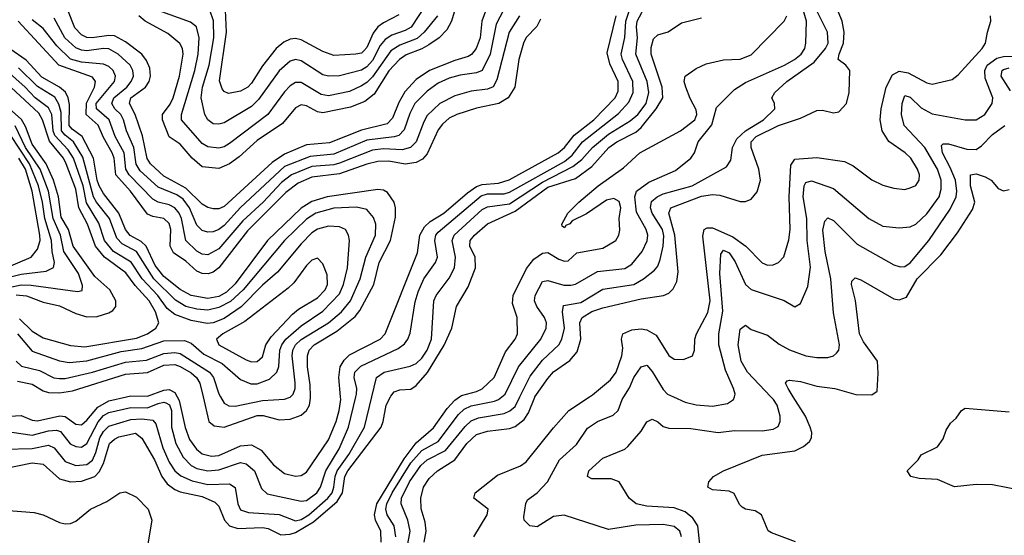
# Model space of a CAD drawing. Header units: inches. Extents: x 990535 to 1117859, y 769386 to 892122.
# Tile 383 of 656: x 1081005 to 1084593, y 799495 to 801376. Entities that reach past the tile are written whole.
import ezdxf

# ---------------------------------------------------------------- set-up
doc = ezdxf.new("R2010")
doc.units = ezdxf.units.IN
doc.header["$MEASUREMENT"] = 0
doc.layers.add('B0789', color=7, linetype='Continuous')
doc.layers.add('B0880', color=7, linetype='Continuous')

msp = doc.modelspace()

# ---------------------------------------------------------------- linework, layer by layer
at = {"layer": 'B0789', "color": 5}
for points, elevation in [([(1080855.8, 800000), (1080862.9, 799990), (1080890, 799960.9), (1080920.4, 799940.4), (1080948.9, 799928.9), (1081010, 799931.7), (1081050, 799915.4), (1081070, 799913), (1081151.2, 799931.2), (1081170, 799928.4), (1081210, 799900.3), (1081230, 799897.7), (1081250, 799914.8), (1081290, 799962.7), (1081330, 799985.2), (1081394.1, 800000)], 2980), ([(1080910, 799880.5), (1081050, 799860.8), (1081110, 799876.3), (1081138.6, 799878.6), (1081153.4, 799873.4), (1081189.2, 799829.2), (1081210, 799818.6), (1081230, 799816.9), (1081250, 799829.3), (1081290.8, 799909.2), (1081310, 799932.2), (1081330, 799943.5), (1081410, 799961.1), (1081470, 799960.4), (1081510, 799975.3), (1081530, 799980.4), (1081537.9, 799977.9), (1081551.1, 799971.1), (1081558.5, 799950), (1081558.6, 799890), (1081574.3, 799830), (1081600.3, 799780.3), (1081629.9, 799749.9), (1081650, 799738.7), (1081690, 799730), (1081730, 799734.1), (1081810, 799760.4), (1081830, 799756.2), (1081860.1, 799730), (1081885.9, 799665.9), (1081906.6, 799646.6), (1082030, 799619.9), (1082050, 799622.1), (1082087.6, 799650), (1082101.3, 799670), (1082120.2, 799730), (1082169.2, 799810), (1082203.1, 799890), (1082229.9, 800000)], 2960), ([(1080950, 799808.9), (1081050, 799812.2), (1081110, 799823.9), (1081130, 799813.6), (1081170, 799764.6), (1081210, 799749.1), (1081250, 799753), (1081270, 799769.3), (1081282.8, 799797.2), (1081297.1, 799850), (1081310, 799873.8), (1081330, 799892.5), (1081410, 799917), (1081450, 799919.2), (1081490, 799914.5), (1081501.4, 799901.4), (1081526.3, 799813.7), (1081550, 799761.2), (1081570.4, 799730.4), (1081592.1, 799712.1), (1081633.5, 799693.5), (1081690, 799680.4), (1081770, 799682.5), (1081789.7, 799669.7), (1081799.7, 799610), (1081810, 799587.9), (1081838.1, 799578.1), (1081950.3, 799570.3), (1082010, 799547.5), (1082030, 799552.9), (1082059, 799570), (1082127.4, 799630), (1082143.2, 799650), (1082150, 799670), (1082154, 799710), (1082161.7, 799730), (1082203.8, 799790), (1082261.2, 799890), (1082288.2, 800000)], 2940), ([(1080950, 799738.8), (1081050, 799759), (1081090, 799754.5), (1081150, 799701.5), (1081190, 799690.4), (1081230, 799692.4), (1081278.2, 799710), (1081293.9, 799726.1), (1081310, 799757.1), (1081332.2, 799830), (1081350, 799846.2), (1081366.3, 799853.7), (1081427.4, 799867.4), (1081450, 799849.3), (1081496.5, 799770), (1081522.4, 799710), (1081542.8, 799682.8), (1081570, 799662.1), (1081590, 799653.4), (1081670, 799636.1), (1081715.6, 799615.6), (1081730, 799600.7), (1081751.3, 799550), (1081769.5, 799529.5), (1081800.2, 799520.2), (1081890, 799523.6), (1081910, 799519.2), (1081956.1, 799496.1), (1081990, 799498.6), (1082010, 799505.6), (1082075.5, 799544.5), (1082161.7, 799618.3), (1082181.2, 799650), (1082190, 799709.3), (1082201, 799730), (1082321.5, 799890), (1082329.3, 799910), (1082340.1, 799970), (1082355.9, 800000)], 2920), ([(1081578.8, 800000), (1081586.3, 799986.3), (1081607.6, 799887.6), (1081624.2, 799844.2), (1081648.6, 799808.6), (1081670, 799791.8), (1081703.6, 799783.6), (1081730, 799785.6), (1081810, 799820.8), (1081850, 799824.4), (1081885.4, 799805.4), (1081930, 799752.1), (1081970, 799720.4), (1082010, 799710.1), (1082030, 799712.9), (1082050, 799725.3), (1082130, 799843.6), (1082158, 799910), (1082169.5, 799950), (1082174.7, 799990), (1082173.9, 800000)], 2980), ([(1081673, 800000), (1081694.5, 799910), (1081714, 799894), (1081750, 799888.8), (1081870, 799931.6), (1081891.7, 799931.7), (1081950, 799916.2), (1081990, 799918.8), (1082030, 799933.5), (1082050.2, 799949.8), (1082060.6, 799970), (1082064.9, 799995.1), (1082064.7, 800000)], 3020), ([(1081736.6, 800000), (1081750, 799977.4), (1081767, 799967), (1081790, 799966.2), (1081890, 799986.9), (1081970, 799991.4), (1081990, 799998.7), (1081991.4, 800000)], 3040), ([(1082322.3, 799470), (1082320.8, 799510), (1082301.8, 799550), (1082297.9, 799570), (1082306.7, 799610), (1082405.8, 799774.2), (1082450, 799832.2), (1082512.5, 799887.5), (1082562.2, 799957.8), (1082590, 799988.2), (1082607.5, 800000)], 2880), ([(1082376.1, 799490), (1082369.7, 799530), (1082343.8, 799570), (1082338.9, 799590), (1082342.2, 799610), (1082361.7, 799650), (1082430, 799759.5), (1082470, 799804.4), (1082530, 799837.2), (1082603.9, 799936.1), (1082624.5, 799955.5), (1082650, 799967.3), (1082735.3, 799984.7), (1082750, 799990.1), (1082762, 800000)], 2860), ([(1082416.6, 799450), (1082428.1, 799510), (1082419, 799550), (1082394.7, 799610), (1082396.8, 799630), (1082425.1, 799690), (1082467.2, 799750), (1082490, 799770.5), (1082556, 799804), (1082627.6, 799892.4), (1082650, 799912.7), (1082676.6, 799923.4), (1082770, 799939.3), (1082791.3, 799948.7), (1082810, 799964.4), (1082827.5, 800000)], 2840), ([(1082479.1, 799470), (1082485.5, 799510), (1082482.5, 799542.5), (1082468.3, 799591.7), (1082466.2, 799630), (1082475.9, 799670), (1082497.3, 799702.7), (1082527.7, 799730), (1082590, 799770), (1082634.7, 799830), (1082670, 799862.4), (1082710, 799874.5), (1082790, 799884.3), (1082810, 799891.9), (1082842.7, 799917.3), (1082858.4, 799941.6), (1082881.5, 799998.5), (1082882.6, 800000)], 2820), ([(1082659.6, 799490), (1082707.9, 799570), (1082711.7, 799590), (1082659.3, 799630), (1082664.4, 799650), (1082745.9, 799714.1), (1082830, 799748.6), (1082850, 799762.7), (1082950, 799887.4), (1083006.2, 799950), (1083080.8, 800000)], 2780), ([(1083416.8, 799490), (1083410.4, 799510.4), (1083390, 799527.2), (1083350, 799534.3), (1083250, 799532.2), (1083150, 799515.9), (1082988.5, 799568.5), (1082950, 799563.2), (1082890, 799525.5), (1082864.2, 799530), (1082843.5, 799550), (1082841.8, 799561.8), (1082849.3, 799610.7), (1082855.8, 799624.2), (1082890, 799650.2), (1082928.1, 799690), (1082972.2, 799770), (1083033.8, 799826.2), (1083074.4, 799885.6), (1083110, 799910.6), (1083167.1, 799932.9), (1083186.3, 799950), (1083200.2, 799990), (1083206.4, 800000)], 2760), ([(1083483, 799463), (1083476.4, 799530), (1083457.8, 799557.8), (1083430, 799580.9), (1083390, 799595.6), (1083290, 799601.3), (1083251.3, 799610), (1083225.5, 799630), (1083190, 799690.6), (1083160.6, 799700.6), (1083090, 799701), (1083074, 799710), (1083079, 799730), (1083130, 799776.4), (1083210, 799809.4), (1083221.4, 799818.6), (1083270, 799874.4), (1083290, 799908.8), (1083310, 799918), (1083330, 799909.2), (1083350, 799891.8), (1083370, 799886.2), (1083450, 799884.7), (1083550, 799870.1), (1083610, 799877.3), (1083710, 799876.4), (1083750, 799882.3), (1083768.4, 799891.6), (1083776.3, 799910), (1083776.6, 799930), (1083765, 799970), (1083751.6, 799990), (1083742.1, 800000)], 2740), ([(1083387.3, 800000), (1083430, 799980.1), (1083470, 799970.6), (1083530, 799966.6), (1083584, 799976), (1083606.6, 799990), (1083609.1, 800000)], 2760), ([(1083831.4, 799471.4), (1083744, 799504), (1083731.8, 799511.8), (1083707.8, 799570), (1083684.5, 799584.5), (1083650, 799590.8), (1083637.4, 799597.4), (1083627.4, 799607.4), (1083608, 799648), (1083590, 799656.1), (1083530, 799661.1), (1083512.3, 799670), (1083515.6, 799690), (1083533.3, 799710), (1083569.6, 799730), (1083710, 799786.7), (1083830, 799802.5), (1083861.2, 799818.8), (1083882.4, 799837.6), (1083890.4, 799850), (1083891.2, 799870), (1083885.6, 799890), (1083868, 799930), (1083823.9, 800000)], 2720), ([(1084650, 799659.8), (1084550, 799678.9), (1084490, 799679.9), (1084411.3, 799671.3), (1084350, 799698.4), (1084282.2, 799702.2), (1084252.7, 799710), (1084239.3, 799730), (1084279.1, 799770), (1084290, 799788.2), (1084350, 799817.3), (1084370, 799846.8), (1084381.3, 799878.7), (1084396.6, 799903.4), (1084417.4, 799922.6), (1084436.9, 799950), (1084450, 799958.4), (1084610, 799945.2)], 2680), ([(1080950, 799586.4), (1081058, 799578), (1081090, 799569.1), (1081150, 799541.1), (1081170, 799537), (1081190, 799538), (1081210, 799546.9), (1081263.4, 799590), (1081321.9, 799618.1), (1081370, 799649.4), (1081390, 799654), (1081430, 799634.1), (1081473.2, 799590), (1081486, 799550), (1081470, 799456.2)], 2880)]:
    msp.add_lwpolyline(points, dxfattribs=dict(at, elevation=elevation))
at = {"layer": 'B0880', "color": 5}
for points, elevation in [([(1082607, 801470), (1082578.3, 801370), (1082561.4, 801338.6), (1082532.9, 801310), (1082495.6, 801284.4), (1082470.3, 801269.7), (1082413, 801247), (1082389.1, 801230.9), (1082350, 801188.9), (1082296.5, 801103.5), (1082262.7, 801077.3), (1082210, 801056.3), (1082110, 801035.4), (1082090, 801039.8), (1082050, 801061.8), (1082030, 801064.7), (1082010, 801054.1), (1081962.7, 800997.3), (1081870, 800934.9), (1081805.1, 800874.9), (1081770, 800849.3), (1081730, 800833.2), (1081670, 800839.3), (1081633.2, 800870), (1081590, 800921.9), (1081550, 800948.5), (1081525.3, 801010), (1081524.8, 801030), (1081552.9, 801067.1), (1081564.2, 801090), (1081587.6, 801170), (1081601.1, 801250), (1081598.1, 801270), (1081588.9, 801288.9), (1081545, 801325), (1081461.5, 801370), (1081439.2, 801390)], 2880), ([(1082710.7, 801430), (1082688.8, 801370), (1082682.9, 801310), (1082668.5, 801270), (1082651.5, 801248.5), (1082638.6, 801241.4), (1082590, 801227), (1082498.7, 801190), (1082450, 801158), (1082408, 801112), (1082386.6, 801073.4), (1082363.8, 801016.2), (1082344, 800996), (1082250, 800972.3), (1082133.6, 800926.4), (1082050, 800918.7), (1081970, 800884.6), (1081924.9, 800855.1), (1081750, 800694.3), (1081730, 800685.4), (1081710, 800685.2), (1081690, 800690.3), (1081670, 800702.5), (1081610, 800761.2), (1081530, 800804.4), (1081481.1, 800850), (1081469.3, 800869.3), (1081452.2, 800952.2), (1081425.4, 801030), (1081405.5, 801070), (1081409.7, 801090), (1081462.9, 801130), (1081477, 801150), (1081481.8, 801170), (1081479.1, 801199.1), (1081467, 801227), (1081449.7, 801249.7), (1081390, 801294.4), (1081350, 801316.3), (1081330, 801318), (1081269.5, 801309.5), (1081250, 801310.8), (1081230, 801320.6), (1081206.1, 801346.1), (1081179.8, 801410)], 2920), ([(1082485.4, 801430), (1082431.1, 801348.9), (1082410, 801335.7), (1082360.9, 801319.1), (1082337, 801303), (1082318.9, 801281.1), (1082290, 801227.1), (1082270, 801203.3), (1082250, 801191.3), (1082170, 801171.3), (1082130, 801169.2), (1082110, 801174.7), (1082030, 801225.8), (1082010, 801230.3), (1081990, 801224.9), (1081950, 801188.9), (1081874.9, 801085.1), (1081850, 801059.5), (1081750, 800999.1), (1081730, 800994.1), (1081710, 800995.8), (1081690.3, 801010.3), (1081679.1, 801030), (1081666.6, 801090), (1081670.7, 801130), (1081695.6, 801210), (1081712.9, 801310), (1081711.3, 801371.3), (1081697.6, 801410)], 2840), ([(1082288.2, 800000), (1082305.4, 800070), (1082332.5, 800090), (1082428.3, 800111.7), (1082450, 800121.4), (1082470, 800141.2), (1082489.2, 800170), (1082505.4, 800210), (1082513.7, 800350), (1082522, 800370), (1082570, 800433.4), (1082589.6, 800470.4), (1082593.5, 800510), (1082581, 800570), (1082587.8, 800590), (1082690, 800683.5), (1082710, 800692.9), (1082790, 800703.6), (1082910, 800782.9), (1083020.3, 800839.7), (1083053.9, 800866.1), (1083091.7, 800910), (1083150, 800958.1), (1083230, 801007.3), (1083257.8, 801030), (1083288.1, 801070), (1083297.1, 801110), (1083291.7, 801150), (1083250.2, 801250), (1083255.9, 801310), (1083252.5, 801350), (1083255.5, 801370), (1083290, 801435.3)], 2940), ([(1082762, 800000), (1082774, 800010), (1082822.9, 800110), (1082903.5, 800210), (1082923.5, 800250), (1082924.6, 800270), (1082917.8, 800290), (1082889.1, 800330), (1082880.8, 800350), (1082883.7, 800370), (1082910, 800420.8), (1082930, 800424.5), (1082987.9, 800407.9), (1083013.1, 800406.9), (1083030, 800411.1), (1083110, 800457.2), (1083210, 800468.5), (1083235.7, 800484.3), (1083273.4, 800530), (1083291.3, 800568.7), (1083293.5, 800590), (1083287.2, 800610), (1083253, 800673), (1083246.4, 800730), (1083252.9, 800750), (1083296.9, 800783.1), (1083394.5, 800825.5), (1083450.7, 800870), (1083463.5, 800890), (1083477.2, 800930), (1083527.6, 800992.4), (1083544.3, 801055.7), (1083610, 801121.4), (1083650, 801146.7), (1083792, 801210), (1083828, 801230), (1083852.5, 801250), (1083865.7, 801270), (1083869.8, 801290.2), (1083872.1, 801370), (1083850, 801444.7)], 2860), ([(1082882.6, 800000), (1082930, 800067.5), (1082950, 800091.1), (1083010, 800132.7), (1083036, 800164), (1083050.2, 800209.8), (1083046.3, 800270), (1083054.2, 800290), (1083090, 800310.9), (1083130, 800324.1), (1083270, 800357.9), (1083350.6, 800369.4), (1083370, 800378.5), (1083386.5, 800393.5), (1083399.1, 800420.9), (1083404.2, 800455.8), (1083392, 800590), (1083370.7, 800670), (1083377.9, 800690), (1083490, 800731.4), (1083530, 800738.6), (1083555.9, 800735.9), (1083630, 800712.6), (1083650, 800713), (1083670, 800721.4), (1083692.1, 800747.9), (1083704.1, 800790), (1083697.9, 800830), (1083670.5, 800910), (1083670.3, 800930), (1083689.2, 800950), (1083770, 800989.1), (1083850, 801016.6), (1083910, 801044.8), (1083930, 801045.3), (1083970, 801035.9), (1083990, 801039.4), (1084018, 801070), (1084027.7, 801110), (1084029.8, 801189.8), (1084015.6, 801210), (1083987.9, 801230), (1083990.7, 801250), (1084007, 801290), (1084009.9, 801330), (1084002.3, 801370), (1083977.4, 801430)], 2820), ([(1082826.5, 801390), (1082788.9, 801330), (1082744.1, 801155.9), (1082730, 801130.5), (1082710, 801122.3), (1082650, 801115.5), (1082590, 801097.6), (1082535.4, 801070), (1082490, 801025.7), (1082477, 801003), (1082450, 800930.5), (1082429.4, 800910), (1082398.6, 800901.4), (1082330, 800904.7), (1082290, 800900.3), (1082170, 800851.9), (1082150, 800846.4), (1082070, 800839.7), (1081995.5, 800810), (1081958.5, 800781.5), (1081891.8, 800710), (1081818.6, 800641.4), (1081730, 800540.3), (1081690, 800518.2), (1081670, 800520.3), (1081650, 800531.9), (1081609.9, 800570), (1081594.1, 800650), (1081585.8, 800670), (1081570.2, 800690), (1081550, 800700.9), (1081509.8, 800709.8), (1081490, 800721.1), (1081403.8, 800810), (1081391.3, 800830), (1081385.2, 800890), (1081352.9, 800950), (1081330.5, 801010), (1081285.1, 801050), (1081284.1, 801070), (1081349.9, 801150), (1081353.7, 801170), (1081345.3, 801190), (1081330, 801204.4), (1081310, 801213.7), (1081230, 801220.2), (1081190, 801232), (1081139.7, 801279.7), (1081090, 801343.3), (1081050, 801375.7)], 2960), ([(1082768.1, 801410), (1082741, 801359), (1082719.3, 801250), (1082690, 801190.9), (1082670, 801181.2), (1082610, 801173.5), (1082570, 801161.8), (1082530, 801143.8), (1082490, 801115.5), (1082444.8, 801070), (1082426.1, 801033.9), (1082406.5, 800973.5), (1082386.4, 800953.6), (1082370, 800947.8), (1082270, 800936.8), (1082150, 800885.3), (1082063.1, 800876.9), (1081970, 800839.6), (1081810, 800690.8), (1081750, 800625.5), (1081730, 800610.3), (1081710, 800602.2), (1081690, 800600.8), (1081670, 800607.1), (1081650, 800625.8), (1081623.2, 800690), (1081600.7, 800720.7), (1081576.9, 800736.9), (1081510, 800764.3), (1081444.2, 800824.2), (1081428.7, 800848.7), (1081421, 800910), (1081393.8, 800970), (1081383.2, 801010), (1081373.6, 801030), (1081351.9, 801050), (1081340.8, 801070), (1081348.4, 801090), (1081395.3, 801130), (1081411.6, 801150), (1081419.3, 801170), (1081417.1, 801190), (1081406.9, 801210), (1081364.3, 801250), (1081330, 801268.8), (1081310, 801270.2), (1081250, 801261.8), (1081230, 801264), (1081210, 801272.8), (1081169.7, 801310), (1081130, 801380.8)], 2940), ([(1082527.7, 801390), (1082478.3, 801330), (1082453.3, 801306.7), (1082390, 801282.9), (1082357.6, 801262.4), (1082290, 801167), (1082270, 801146.4), (1082250, 801133.9), (1082206.1, 801113.9), (1082130, 801098.4), (1082103.1, 801103.1), (1082030, 801146.4), (1082010, 801146.9), (1081990, 801134.3), (1081970, 801112.3), (1081908.7, 801030), (1081770, 800924.5), (1081750, 800912.4), (1081730, 800907.2), (1081690, 800912.2), (1081670, 800924.4), (1081594.9, 801010), (1081594.9, 801030), (1081642.5, 801190), (1081655.3, 801250), (1081658.6, 801310), (1081649.2, 801349.2), (1081626.7, 801366.7), (1081510, 801409.2)], 2860), ([(1082386.6, 801393.4), (1082330, 801364.7), (1082310, 801349.1), (1082293.4, 801326.6), (1082270, 801274.5), (1082258.4, 801261.6), (1082250, 801253.8), (1082230, 801249.9), (1082150, 801244.4), (1082110, 801259.1), (1082030, 801302.4), (1082010, 801306.8), (1081990, 801304.6), (1081966.9, 801293.1), (1081939.1, 801270), (1081890, 801206.8), (1081850, 801143.6), (1081836.1, 801130), (1081810, 801114.5), (1081766.2, 801106.2), (1081750, 801113.7), (1081742.9, 801122.9), (1081733.1, 801153.1), (1081758, 801330), (1081755.1, 801410)], 2820), ([(1082173.9, 800000), (1082168.4, 800070), (1082173.3, 800110), (1082186.7, 800133.3), (1082207.3, 800152.7), (1082318.7, 800210), (1082337.1, 800230), (1082455.1, 800524.9), (1082463.3, 800590), (1082479.6, 800620.4), (1082500.4, 800639.6), (1082550, 800670.4), (1082636.2, 800743.8), (1082670, 800767), (1082690, 800774.9), (1082750, 800779.9), (1082789, 800791), (1082967.6, 800890), (1082990, 800909.8), (1083025.5, 800954.5), (1083096.6, 801010), (1083174.9, 801090), (1083185.5, 801114.5), (1083186.1, 801150), (1083154.8, 801214.8), (1083145.4, 801254.6), (1083178.6, 801390)], 2980), ([(1082229.9, 800000), (1082232.3, 800010), (1082233.3, 800030), (1082223.7, 800070), (1082225.8, 800090), (1082248.6, 800111.4), (1082383.5, 800176.5), (1082407, 800193), (1082419.4, 800210), (1082427.5, 800232.5), (1082446.4, 800346.4), (1082456.8, 800383.2), (1082478, 800430), (1082519.5, 800490), (1082526.9, 800510), (1082517.9, 800570), (1082521.9, 800590), (1082530, 800600.7), (1082687.1, 800732.9), (1082710, 800740.2), (1082770, 800741), (1082790, 800746), (1082990, 800858.3), (1083018, 800882), (1083055.2, 800930), (1083186.4, 801033.6), (1083225, 801075), (1083240.5, 801110), (1083239.3, 801150), (1083201.4, 801230), (1083197.2, 801250), (1083209.8, 801310.2), (1083213.7, 801370), (1083227.5, 801410)], 2960), ([(1082607.5, 800000), (1082614.9, 800005.1), (1082670, 800019.4), (1082690.2, 800029.8), (1082733.5, 800070), (1082775.6, 800164.4), (1082809.9, 800210), (1082819.5, 800230), (1082817.8, 800290), (1082800.4, 800340.4), (1082803, 800370), (1082852.1, 800467.9), (1082878.1, 800501.9), (1082910, 800524.6), (1082930, 800526), (1082970, 800502.2), (1082990, 800494.6), (1083003.5, 800496.5), (1083035, 800525), (1083130, 800542.3), (1083177.1, 800570), (1083188.6, 800590), (1083192.3, 800607.7), (1083188.8, 800650), (1083195.1, 800690), (1083190, 800712.7), (1083170, 800723), (1083143.1, 800716.9), (1083070, 800667.1), (1083018.6, 800641.4), (1083010, 800631.6), (1082994.8, 800625.2), (1082990, 800616), (1082982, 800622), (1082980.7, 800630), (1083001.8, 800670), (1083041.9, 800710), (1083112.7, 800770), (1083205.1, 800834.9), (1083265, 800890), (1083413.1, 800970), (1083465, 801010), (1083473, 801030), (1083470, 801047.3), (1083448.1, 801088.1), (1083432.5, 801130), (1083426.8, 801150), (1083430.5, 801170), (1083470, 801197.4), (1083505.9, 801214.1), (1083570, 801229.3), (1083630, 801232.2), (1083670, 801246.9), (1083790.9, 801370), (1083800.1, 801390)], 2880), ([(1082827.5, 800000), (1082864.5, 800075.5), (1082910, 800134.3), (1082969.5, 800190), (1082980.5, 800210), (1082989.6, 800250), (1082983.1, 800310), (1082986.6, 800333.4), (1083050, 800344.5), (1083130, 800392.9), (1083242.8, 800410), (1083278.4, 800430), (1083318.1, 800461.9), (1083330, 800476.5), (1083339.3, 800500.7), (1083350.2, 800549.8), (1083352.3, 800587.7), (1083347.1, 800610), (1083309.7, 800670), (1083303.6, 800690), (1083307.5, 800712.5), (1083328.4, 800730), (1083350, 800739.9), (1083455.7, 800770), (1083580.8, 800839.2), (1083596.3, 800863.7), (1083601.9, 800910), (1083618.6, 800941.4), (1083649.8, 800970.2), (1083715.3, 801010), (1083757.1, 801050), (1083755.1, 801070), (1083745.3, 801090), (1083756.3, 801110), (1083800.4, 801150), (1083899.8, 801220.2), (1083941.9, 801270), (1083950.9, 801290), (1083948.8, 801330), (1083910, 801408.2)], 2840), ([(1083080.8, 800000), (1083092.3, 800007.7), (1083157.8, 800062.2), (1083178.5, 800090), (1083199.3, 800150), (1083202.6, 800177.4), (1083197.6, 800210), (1083203.2, 800230), (1083235.7, 800244.3), (1083270, 800247.5), (1083290, 800244.1), (1083324.5, 800224.5), (1083370, 800150.2), (1083390, 800137), (1083423.6, 800136.4), (1083456.1, 800150), (1083464.5, 800170), (1083465.4, 800210), (1083471.2, 800230), (1083512, 800308), (1083520.6, 800350), (1083494.5, 800585.5), (1083499.6, 800610), (1083510, 800616.4), (1083530, 800616.6), (1083603.3, 800583.3), (1083650.8, 800550), (1083710, 800488.7), (1083730, 800479.8), (1083750, 800481.5), (1083770, 800490.2), (1083789.9, 800510.1), (1083807.9, 800572.1), (1083812.3, 800610), (1083809.4, 800730), (1083814.7, 800845.3), (1083830, 800867.1), (1083910, 800873), (1084010, 800857.8), (1084042.2, 800842.2), (1084110, 800791.6), (1084150, 800772.4), (1084190, 800760.6), (1084230, 800756.8), (1084250, 800761.8), (1084270, 800771.4), (1084282.6, 800790), (1084284.1, 800810), (1084277.1, 800830), (1084252.7, 800870), (1084232, 800890), (1084171.7, 800931.7), (1084147.7, 800970), (1084140.9, 801010), (1084143.6, 801050), (1084161.8, 801130), (1084185.8, 801174.2), (1084210, 801188.3), (1084242.2, 801182.2), (1084310, 801145.4), (1084330, 801140.9), (1084402.6, 801157.4), (1084425.2, 801174.8), (1084512, 801270), (1084524.5, 801290), (1084531.1, 801330), (1084544, 801370), (1084542.2, 801390)], 2780), ([(1082902.8, 801377.2), (1082889.3, 801350.7), (1082850, 801310.6), (1082840.5, 801290), (1082823.8, 801230), (1082809.3, 801130), (1082784.8, 801090), (1082750.3, 801069.7), (1082670, 801052.5), (1082598.2, 801030), (1082570, 801016.4), (1082545.2, 800994.8), (1082530, 800974.4), (1082490, 800886.5), (1082472.9, 800867.1), (1082450, 800854.4), (1082410, 800849.2), (1082350, 800859.8), (1082310, 800858.6), (1082270, 800849), (1082170, 800813.3), (1082070, 800801.4), (1082020.1, 800779.9), (1081974.2, 800745.8), (1081834.6, 800605.4), (1081730, 800471), (1081710, 800455.3), (1081691.1, 800448.9), (1081670, 800449.4), (1081650, 800458.6), (1081610, 800494.3), (1081565.7, 800525.7), (1081553.1, 800550), (1081555.7, 800610), (1081550, 800632.7), (1081530, 800650.9), (1081490, 800657.2), (1081470, 800666.1), (1081409.2, 800750), (1081355.6, 800810), (1081349.2, 800870), (1081342, 800890), (1081310, 800945.7), (1081291, 800991), (1081246.5, 801030), (1081248.5, 801071.5), (1081277.1, 801130), (1081280.9, 801150), (1081270, 801165.6), (1081147.8, 801210), (1080999.1, 801370)], 2980), ([(1082355.9, 800000), (1082357.3, 800002.7), (1082370, 800018.3), (1082390, 800025), (1082430, 800028.3), (1082450, 800041), (1082490.8, 800089.2), (1082551.1, 800188.9), (1082580.1, 800250), (1082597.1, 800330), (1082638.8, 800401.2), (1082665.7, 800470), (1082664.5, 800510), (1082645.6, 800550), (1082646.5, 800570), (1082662, 800590), (1082710, 800631.1), (1082810, 800677.2), (1082930, 800764.7), (1083030, 800796.8), (1083090, 800839.9), (1083151.4, 800910), (1083180.4, 800930), (1083250, 800965.1), (1083270, 800981.8), (1083324.8, 801050), (1083348.2, 801090), (1083346.1, 801130), (1083306.6, 801250), (1083306, 801274), (1083314.5, 801305.5), (1083330, 801320.8), (1083368.2, 801331.8), (1083416.1, 801363.9), (1083490, 801382.9)], 2920), ([(1082064.7, 800000), (1082063.4, 800043.4), (1082053.9, 800110), (1082053.6, 800150), (1082059.2, 800170), (1082078.5, 800190), (1082161, 800239), (1082226.9, 800293.1), (1082244.9, 800315.1), (1082294.9, 800410), (1082315.4, 800490), (1082356.1, 800570), (1082374.8, 800654.8), (1082374.8, 800690), (1082369.4, 800710), (1082344.9, 800744.9), (1082330, 800753.3), (1082310, 800755.8), (1082125.3, 800730), (1082070, 800712.4), (1082030, 800687.6), (1081907.4, 800570), (1081790, 800412.4), (1081758.6, 800381.4), (1081730, 800366.4), (1081690, 800359.2), (1081630, 800370), (1081590, 800391.5), (1081530, 800439.2), (1081498.7, 800478.7), (1081465.3, 800550), (1081447.2, 800567.2), (1081407.9, 800587.9), (1081390.2, 800610), (1081366, 800670), (1081310, 800741.5), (1081294.7, 800770), (1081287.1, 800790), (1081274, 800870), (1081232.1, 800950), (1081196.3, 800976.3), (1081185.7, 800990), (1081186.7, 801066.7), (1081182.1, 801090), (1081171.3, 801111.3), (1081149.9, 801130), (1081085.9, 801165.9), (1081028.2, 801228.2), (1080969.5, 801269.5)], 3020), ([(1083609.1, 800000), (1083611.6, 800010), (1083606.4, 800030), (1083577.3, 800097.3), (1083552.8, 800190), (1083552.3, 800230), (1083567, 800313), (1083556, 800450), (1083560.1, 800519.9), (1083570, 800535.1), (1083590, 800525), (1083612.7, 800492.7), (1083650, 800410.1), (1083670, 800391.2), (1083791, 800351), (1083830, 800328.4), (1083850, 800340.7), (1083877.5, 800402.5), (1083886.6, 800473.4), (1083874.9, 800570), (1083873.6, 800650), (1083860.2, 800730), (1083864.1, 800770), (1083870, 800781.4), (1083890, 800788.2), (1083970, 800759.5), (1084098.8, 800650), (1084150, 800622.6), (1084210, 800616), (1084250, 800619.5), (1084270, 800630.1), (1084310, 800668.1), (1084354.9, 800730), (1084363.1, 800756.9), (1084362.6, 800790), (1084349.1, 800830), (1084303.4, 800910), (1084227.5, 800990), (1084218.8, 801030), (1084220.6, 801070), (1084230, 801099.6), (1084250, 801093), (1084290, 801054.6), (1084330, 801032), (1084450.1, 801010.1), (1084490, 801010.1), (1084521.7, 801030), (1084548.6, 801070), (1084550.9, 801090), (1084522.9, 801162.9), (1084521.6, 801190), (1084530.9, 801210), (1084565.3, 801234.7), (1084590, 801241), (1084642.7, 801242.7)], 2760), ([(1080996.9, 800230), (1081050, 800166), (1081150, 800131.4), (1081185.4, 800125.4), (1081250, 800131.8), (1081374.6, 800165.4), (1081450, 800176.2), (1081530, 800203.9), (1081605, 800205), (1081630, 800195.3), (1081676.2, 800156.2), (1081742.2, 800122.2), (1081810, 800063.3), (1081847.7, 800047.7), (1081870, 800047.8), (1081915.5, 800064.5), (1081942.4, 800090), (1081948.8, 800111.2), (1081953, 800170), (1081960.3, 800190), (1081974.9, 800210), (1082030, 800259.4), (1082110, 800312.3), (1082170, 800375.6), (1082185.3, 800410), (1082198.9, 800470), (1082206.7, 800570), (1082203.4, 800590), (1082192.2, 800610), (1082170, 800620.2), (1082130, 800622.2), (1082090, 800612.1), (1082070, 800598.7), (1082030, 800558.6), (1081944.7, 800455.3), (1081890, 800407.5), (1081812.1, 800327.9), (1081750, 800286.1), (1081710, 800270), (1081687.9, 800267.9), (1081630, 800279), (1081570, 800300.5), (1081542.4, 800322.4), (1081508.8, 800370), (1081451.2, 800430), (1081411.3, 800491.3), (1081346.1, 800530), (1081313.5, 800570), (1081293.6, 800633.6), (1081248.2, 800708.2), (1081236.1, 800770), (1081201.4, 800870), (1081181, 800901), (1081132.8, 800952.8), (1081126.5, 800970), (1081122.2, 801030), (1081110, 801054), (1081061.3, 801090), (1081025.1, 801130), (1080956.5, 801190)], 3060), ([(1081991.4, 800000), (1082001.6, 800010), (1082008.3, 800030), (1082008.9, 800051.1), (1081998.2, 800150), (1082000, 800170), (1082010.2, 800190), (1082030, 800209.2), (1082130.1, 800269.9), (1082178.1, 800310), (1082210.3, 800349.7), (1082245.6, 800430), (1082266.6, 800510), (1082300.9, 800590), (1082302.1, 800630), (1082294.3, 800654.3), (1082270, 800682.9), (1082232.4, 800692.4), (1082150, 800688.1), (1082084.2, 800670), (1082050, 800648.4), (1081970.1, 800570), (1081819.1, 800390), (1081772.7, 800347.3), (1081730, 800325.7), (1081690, 800316.5), (1081650, 800319.9), (1081609.9, 800330), (1081572.1, 800352.1), (1081493.8, 800430), (1081430, 800529.7), (1081378.2, 800558.2), (1081358.3, 800578.3), (1081332.4, 800650), (1081284.9, 800710), (1081274.3, 800730), (1081234.6, 800874.6), (1081200.8, 800930), (1081170, 800953.9), (1081157.2, 800970), (1081156.5, 801036.5), (1081147.7, 801067.7), (1081132.8, 801092.8), (1081070, 801132.3), (1081000.5, 801200.5)], 3040), ([(1084615.7, 801115.7), (1084581.6, 801170), (1084585, 801190), (1084590, 801194.5), (1084610, 801200.1)], 2740), ([(1081004.3, 800284.3), (1081050, 800239.9), (1081090, 800215.8), (1081190, 800187.7), (1081242.1, 800182.1), (1081430, 800214.2), (1081470.1, 800229.9), (1081501.3, 800250), (1081512.1, 800270), (1081499.2, 800310), (1081476.1, 800350), (1081425.6, 800405.6), (1081392.2, 800452.2), (1081313.6, 800510), (1081281, 800550), (1081252.4, 800630), (1081219.8, 800690), (1081210, 800756.9), (1081174.5, 800850), (1081165.1, 800870), (1081113, 800933), (1081087.4, 801010), (1081074.3, 801034.3), (1080940, 801160)], 3080), ([(1080991.5, 800371.5), (1081030, 800368.3), (1081090, 800345.1), (1081150, 800332.4), (1081210, 800303.6), (1081250, 800291.3), (1081286.9, 800293.1), (1081330, 800306.4), (1081344.8, 800315.2), (1081355.8, 800330), (1081354.9, 800350), (1081333.2, 800390), (1081278.5, 800438.5), (1081199.2, 800550), (1081183, 800610), (1081155.6, 800655.6), (1081146.6, 800730), (1081128.6, 800790), (1081101.5, 800850), (1081050, 800921.4), (1081026.6, 800986.6), (1081011.7, 801011.7), (1080910, 801101.2)], 3120), ([(1080810, 800365.7), (1081010, 800408.2), (1081047.2, 800407.2), (1081216.1, 800383.9), (1081232.4, 800387.6), (1081234.1, 800405.9), (1081219.3, 800450), (1081166, 800530), (1081153.6, 800590), (1081126.4, 800650), (1081109.8, 800750), (1081079.4, 800830), (1081025.8, 800910), (1080987.9, 800987.9)], 3140), ([(1083742.1, 800000), (1083657.2, 800090), (1083634.1, 800130), (1083622.5, 800190), (1083630, 800247), (1083650, 800261.5), (1083670, 800245.8), (1083730, 800225.4), (1083772.7, 800192.7), (1083810, 800171.6), (1083870, 800150.1), (1083910, 800143.6), (1083950, 800143.5), (1083970.5, 800149.5), (1083981.2, 800158.8), (1083989.8, 800170.2), (1083992.5, 800190), (1083970, 800306), (1083960.9, 800430), (1083939.8, 800530), (1083931.9, 800608.1), (1083938.8, 800641.2), (1083950, 800653.2), (1083970, 800642.7), (1084056.7, 800556.7), (1084190, 800481.4), (1084213.7, 800473.7), (1084230, 800475.8), (1084250, 800488.8), (1084317.5, 800570), (1084395.7, 800684.3), (1084417.1, 800730), (1084419.7, 800750), (1084414.5, 800790), (1084396.1, 800836.1), (1084367.3, 800890), (1084363.8, 800916.2), (1084370, 800923.2), (1084390, 800922.5), (1084456.2, 800903.8), (1084490, 800902.2), (1084510, 800915.8), (1084550, 800957.3), (1084594.2, 800990)], 2740), ([(1080850, 800407.3), (1081010, 800447.9), (1081101.6, 800458.4), (1081128.5, 800471.5), (1081132, 800490), (1081123, 800530), (1081120.7, 800570), (1081096, 800650), (1081087.7, 800710), (1081073, 800770), (1081041.1, 800850), (1080970, 800956.6)], 3160), ([(1080950, 800468.6), (1081047.1, 800510), (1081070, 800538.3), (1081079, 800570), (1081078.6, 800590), (1081049.9, 800749.9), (1081025.7, 800830), (1081001.4, 800870)], 3180), ([(1083823.9, 800000), (1083805, 800030), (1083795.8, 800050), (1083802, 800058), (1083810, 800060.8), (1083850, 800056.2), (1083910, 800039.3), (1083974.8, 800030), (1084051.7, 800008.3), (1084110, 800007.1), (1084130, 800020.7), (1084133.7, 800086.3), (1084130.3, 800130), (1084080.1, 800200.1), (1084065.8, 800230), (1084051.1, 800351.1), (1084035.6, 800410), (1084037.6, 800422.4), (1084050, 800434), (1084070, 800426.4), (1084190, 800358), (1084210, 800354.1), (1084236.6, 800363.4), (1084274.9, 800430), (1084362.1, 800517.9), (1084422.1, 800597.9), (1084477.2, 800682.8), (1084485.2, 800710), (1084469.9, 800770.1), (1084470, 800810.1), (1084490, 800812.9), (1084522.7, 800802.7), (1084545.5, 800790), (1084570, 800759.6), (1084590, 800751.5), (1084610, 800756.5)], 2720), ([(1080991.7, 800130), (1081011.3, 800111.3), (1081076.6, 800096.6), (1081129.8, 800069.8), (1081150, 800066.6), (1081170, 800067.4), (1081270, 800090.5), (1081390, 800126.4), (1081466.7, 800133.3), (1081530, 800157.5), (1081570, 800162), (1081590, 800158.3), (1081696, 800090), (1081711.4, 800070), (1081730.4, 800010.4), (1081736.6, 800000)], 3040), ([(1080997.3, 800057.3), (1081050, 800046.4), (1081090, 800022), (1081110, 800015.5), (1081150, 800015.2), (1081197.6, 800022.4), (1081390, 800082.2), (1081470, 800088.7), (1081530, 800115.7), (1081570, 800118), (1081590, 800111.2), (1081630, 800087.5), (1081648.7, 800070), (1081661.1, 800050), (1081673, 800000)], 3020), ([(1083206.4, 800000), (1083227, 800033), (1083242.7, 800070), (1083270, 800109.3), (1083290, 800115.6), (1083310, 800092.7), (1083350, 800026.9), (1083365.9, 800010), (1083387.3, 800000)], 2760), ([(1081394.1, 800000), (1081410, 800003.7), (1081470, 800002.1), (1081530, 800024.9), (1081550, 800026.7), (1081570, 800016), (1081578.8, 800000)], 2980)]:
    msp.add_lwpolyline(points, dxfattribs=dict(at, elevation=elevation))
at = {"layer": 'B0880', "color": 5, "elevation": 3080}
msp.add_lwpolyline([(1082090, 800505.3), (1082070, 800498.2), (1082050, 800478.7), (1082003.6, 800416.4), (1081983.3, 800396.7), (1081825.7, 800274.3), (1081745.6, 800230), (1081721.9, 800210), (1081730.9, 800190), (1081830, 800135.4), (1081850, 800127.9), (1081870, 800128.4), (1081890, 800146.4), (1081902.3, 800190), (1081920.7, 800219.3), (1081998.9, 800301.1), (1082020.5, 800319.5), (1082090, 800361.1), (1082118.1, 800390), (1082126.6, 800410), (1082125.2, 800445.2), (1082110, 800485.1)], close=True, dxfattribs=at)

doc.saveas('drawing.dxf')
